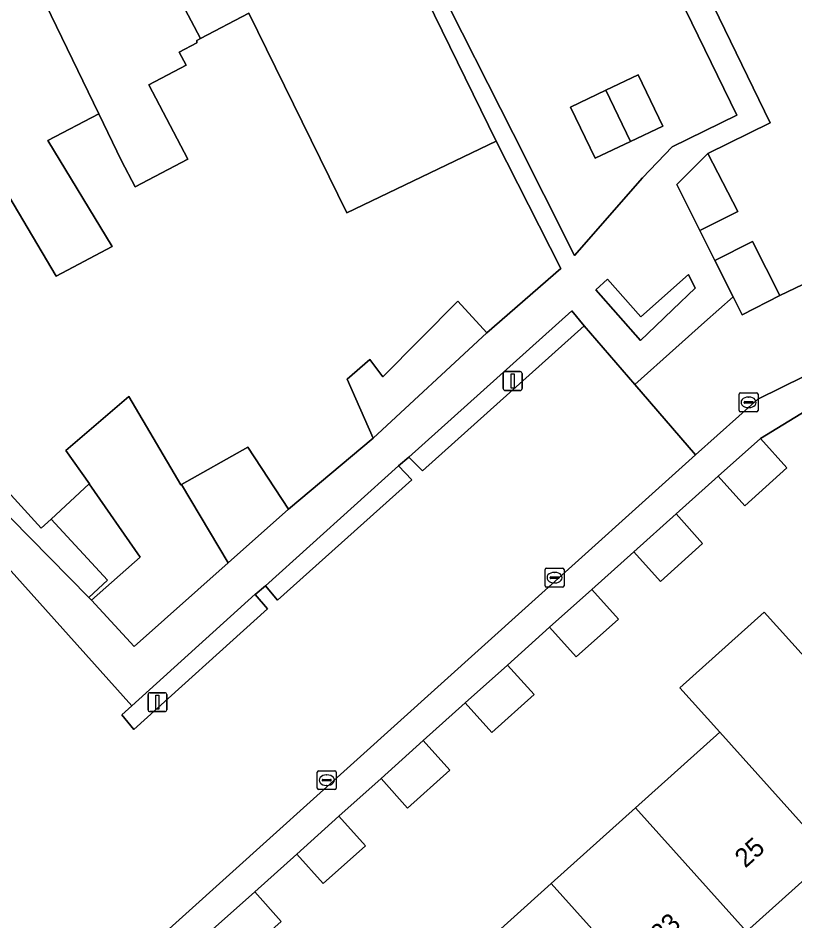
# Model space of a CAD drawing. Extents: x 162172 to 163187, y 382874 to 383685.
# Drawn here: x 162944.01 to 162985.1, y 383423.58 to 383471.34 of the extents above; entities that cross this region are included whole.
import ezdxf

# ---------------------------------------------------------------- set-up
doc = ezdxf.new("R2010")
doc.units = 0
for name, color, linetype in [('IMGEO_Erf', 7, 'Continuous'), ('IMGEO_Groenvoorziening', 7, 'Continuous'), ('IMGEO_Haag', 7, 'Continuous'), ('IMGEO_Kolk', 7, 'Continuous'), ('IMGEO_Lichtmast', 7, 'Continuous'), ('IMGEO_Muur', 7, 'Continuous'), ('IMGEO_Pand', 7, 'Continuous'), ('IMGEO_Pand_nummerreeks', 7, 'Continuous'), ('IMGEO_Parkeervlak_open', 7, 'Continuous'), ('IMGEO_Rijbaan_lokaal_open', 7, 'Continuous'), ('IMGEO_Voetpad_open', 7, 'Continuous')]:
    doc.layers.add(name, color=color, linetype=linetype)

msp = doc.modelspace()

# ---------------------------------------------------------------- linework, layer by layer
at = {"layer": 'IMGEO_Erf'}
for points in [[(162976.239, 383478.082), (162971.188, 383475.647), (162966.167, 383473.227), (162970.193, 383465.226), (162973.435, 383458.783), (162977.036, 383462.891), (162978.612, 383464.527), (162982.037, 383466.198)], [(162987.477, 383471.673), (162984.802, 383477.12), (162984.538, 383477.657), (162979.296, 383475.076), (162983.785, 383465.796), (162980.496, 383464.181), (162982.078, 383461.106), (162980.081, 383460.105), (162980.873, 383458.519), (162982.866, 383459.518), (162984.3, 383456.658), (162989.974, 383459.38), (162987.269, 383464.887), (162990.121, 383466.288)], [(162976.809, 383468.333), (162978.121, 383465.613), (162976.412, 383464.805), (162974.54, 383463.92), (162973.233, 383466.631), (162975.103, 383467.521)], [(163011.861, 383444.157), (163004.216, 383459.722), (163003.769, 383459.502), (163009.733, 383447.414), (163004.831, 383443.016), (163000.374, 383439.017), (162995.916, 383435.018), (162991.459, 383431.019), (162987.003, 383427.021), (162982.546, 383423.022), (162978.088, 383419.023), (162973.631, 383415.024), (162969.174, 383411.025), (162964.717, 383407.026), (162960.292, 383403.056), (162962.892, 383400.162)]]:
    msp.add_lwpolyline(points, close=True, dxfattribs=at)
for points in [[(162938.178, 383452.092), (162945.233, 383444.352), (162945.755, 383444.836), (162947.771, 383446.696), (162947.788, 383446.712), (162946.534, 383448.466), (162949.867, 383451.328), (162952.629, 383446.651), (162952.655, 383446.665), (162956.172, 383448.646), (162958.307, 383445.355), (162962.789, 383449.118), (162961.427, 383452.239), (162962.62, 383453.285), (162963.306, 383452.359), (162967.272, 383456.368), (162968.808, 383454.696), (162972.716, 383458.089), (162969.301, 383464.824), (162961.405, 383461.03), (162956.21, 383471.606), (162953.661, 383470.263), (162953.465, 383470.16), (162953.46, 383470.02), (162952.536, 383469.533), (162952.901, 383468.84), (162950.927, 383467.8), (162952.991, 383463.88), (162950.208, 383462.414), (162949.481, 383463.794), (162948.281, 383466.277), (162945.579, 383464.854), (162948.987, 383459.254), (162946.028, 383457.695), (162942.771, 383463.163)], [(162985.969, 383450.748), (162983.279, 383449.109), (162984.68, 383447.545), (162982.445, 383445.544), (162981.044, 383447.108), (162978.82, 383445.112), (162980.221, 383443.548), (162977.987, 383441.546), (162976.586, 383443.111), (162974.362, 383441.116), (162975.763, 383439.551), (162973.528, 383437.55), (162972.127, 383439.114), (162969.903, 383437.118), (162971.304, 383435.554), (162969.07, 383433.553), (162967.669, 383435.117), (162965.445, 383433.121), (162966.846, 383431.557), (162964.611, 383429.555), (162963.21, 383431.12), (162960.986, 383429.124), (162962.387, 383427.56), (162960.152, 383425.558), (162958.751, 383427.123), (162956.527, 383425.127), (162957.928, 383423.563)], [(162967.76, 383421.568), (162972.217, 383425.567), (162976.674, 383429.566), (162981.131, 383433.565), (162979.023, 383435.914), (162983.479, 383439.913), (162985.587, 383437.564)]]:
    msp.add_lwpolyline(points, dxfattribs=at)
at = {"layer": 'IMGEO_Groenvoorziening'}
for points in [[(162979.478, 383457.78), (162976.947, 383455.538), (162975.191, 383457.521), (162974.568, 383456.969), (162976.939, 383454.292), (162977.727, 383455.045), (162978.645, 383455.922), (162979.826, 383457.051)], [(162973.308, 383455.853), (162964.688, 383448.12), (162965.401, 383447.39), (162973.952, 383455.065)], [(162964.844, 383446.912), (162964.139, 383447.655), (162957.091, 383441.302), (162957.727, 383440.547)], [(162957.203, 383440.092), (162956.558, 383440.848), (162956.548, 383440.86), (162950.025, 383434.963), (162949.492, 383434.481), (162950.131, 383433.718)]]:
    msp.add_lwpolyline(points, close=True, dxfattribs=at)
at = {"layer": 'IMGEO_Haag'}
for points in [[(162979.478, 383457.78), (162976.947, 383455.538), (162975.191, 383457.521), (162974.568, 383456.969), (162976.939, 383454.292), (162977.727, 383455.045), (162978.645, 383455.922), (162979.826, 383457.051)], [(162973.308, 383455.853), (162964.688, 383448.12), (162965.401, 383447.39), (162973.952, 383455.065)], [(162964.844, 383446.912), (162964.139, 383447.655), (162957.091, 383441.302), (162957.727, 383440.547)], [(162957.203, 383440.092), (162956.558, 383440.848), (162956.548, 383440.86), (162950.025, 383434.963), (162949.492, 383434.481), (162950.131, 383433.718)]]:
    msp.add_lwpolyline(points, close=True, dxfattribs=at)
at = {"layer": 'IMGEO_Kolk'}
for p, q in [((162982.151, 383450.588), (162982.151, 383451.44)), ((162982.226, 383451.514), (162983.078, 383451.514)), ((162982.639, 383451.294), (162982.664, 383451.294)), ((162983.152, 383451.44), (162983.152, 383450.588)), ((162982.41, 383451.008), (162982.41, 383451.02)), ((162982.848, 383450.971), (162982.45, 383450.971)), ((162982.453, 383451.057), (162982.851, 383451.057)), ((162982.894, 383451.02), (162982.894, 383451.008)), ((162983.078, 383450.514), (162982.226, 383450.514)), ((162982.662, 383450.734), (162982.637, 383450.734)), ((162971.889, 383441.315), (162971.889, 383442.167)), ((162971.964, 383442.241), (162972.816, 383442.241)), ((162972.89, 383442.167), (162972.89, 383441.315)), ((162972.148, 383441.735), (162972.148, 383441.747)), ((162972.586, 383441.698), (162972.188, 383441.698)), ((162972.191, 383441.784), (162972.589, 383441.784)), ((162972.377, 383442.021), (162972.402, 383442.021)), ((162972.632, 383441.747), (162972.632, 383441.735)), ((162972.816, 383441.241), (162971.964, 383441.241)), ((162972.4, 383441.461), (162972.375, 383441.461)), ((162959.838, 383430.603), (162959.838, 383431.455)), ((162959.913, 383431.529), (162960.765, 383431.529)), ((162960.326, 383431.309), (162960.351, 383431.309)), ((162960.839, 383431.455), (162960.839, 383430.603)), ((162960.097, 383431.023), (162960.097, 383431.035)), ((162960.535, 383430.986), (162960.137, 383430.986)), ((162960.14, 383431.072), (162960.538, 383431.072)), ((162960.349, 383430.749), (162960.324, 383430.749)), ((162960.581, 383431.035), (162960.581, 383431.023)), ((162960.765, 383430.529), (162959.913, 383430.529))]:
    msp.add_line(p, q, dxfattribs=at)
for points in [[(162982.151, 383450.588), (162982.151, 383451.44)], [(162982.226, 383451.514), (162983.078, 383451.514)], [(162983.152, 383451.44), (162983.152, 383450.588)], [(162983.078, 383450.514), (162982.226, 383450.514)], [(162971.889, 383441.315), (162971.889, 383442.167)], [(162971.964, 383442.241), (162972.816, 383442.241)], [(162972.89, 383442.167), (162972.89, 383441.315)], [(162972.816, 383441.241), (162971.964, 383441.241)], [(162959.838, 383430.603), (162959.838, 383431.455)], [(162959.913, 383431.529), (162960.765, 383431.529)], [(162960.839, 383431.455), (162960.839, 383430.603)], [(162960.765, 383430.529), (162959.913, 383430.529)]]:
    msp.add_lwpolyline(points, dxfattribs=at)
for centre, radius, start, end in [((162982.228, 383451.438), 0.0765, 91.552, 178.448), ((162982.228, 383451.438), 0.0765, 91.552, 178.448), ((162983.076, 383451.438), 0.0765, 1.552, 88.448), ((162983.076, 383451.438), 0.0765, 1.552, 88.448), ((162982.45, 383451.017), 0.0403, 85.8775, 175.7526), ((162982.447, 383451.007), 0.0366, 178.938, 274.7102), ((162982.851, 383451.014), 0.043, 264.8664, 352.4533), ((162982.855, 383451.019), 0.0386, 1.7309, 96.639), ((162982.228, 383450.59), 0.0765, 181.552, 268.448), ((162982.228, 383450.59), 0.0765, 181.552, 268.448), ((162983.076, 383450.59), 0.0765, 271.552, 358.448), ((162983.076, 383450.59), 0.0765, 271.552, 358.448), ((162971.966, 383442.165), 0.0765, 91.552, 178.448), ((162971.966, 383442.165), 0.0765, 91.552, 178.448), ((162972.814, 383442.165), 0.0765, 1.552, 88.448), ((162972.814, 383442.165), 0.0765, 1.552, 88.448), ((162972.188, 383441.744), 0.0403, 85.8775, 175.7526), ((162972.185, 383441.734), 0.0366, 178.938, 274.7102), ((162972.589, 383441.741), 0.043, 264.8664, 352.4533), ((162972.593, 383441.746), 0.0386, 1.7309, 96.639), ((162971.966, 383441.317), 0.0765, 181.552, 268.448), ((162971.966, 383441.317), 0.0765, 181.552, 268.448), ((162972.814, 383441.317), 0.0765, 271.552, 358.448), ((162972.814, 383441.317), 0.0765, 271.552, 358.448), ((162959.915, 383431.453), 0.0765, 91.552, 178.448), ((162959.915, 383431.453), 0.0765, 91.552, 178.448), ((162960.763, 383431.453), 0.0765, 1.552, 88.448), ((162960.763, 383431.453), 0.0765, 1.552, 88.448), ((162960.137, 383431.032), 0.0403, 85.8775, 175.7526), ((162960.134, 383431.022), 0.0366, 178.938, 274.7102), ((162960.538, 383431.029), 0.043, 264.8664, 352.4533), ((162960.542, 383431.034), 0.0386, 1.7309, 96.639), ((162959.915, 383430.605), 0.0765, 181.552, 268.448), ((162959.915, 383430.605), 0.0765, 181.552, 268.448), ((162960.763, 383430.605), 0.0765, 271.552, 358.448), ((162960.763, 383430.605), 0.0765, 271.552, 358.448)]:
    msp.add_arc(centre, radius, start, end, dxfattribs=at)
for centre, major_axis, ratio, start_param, end_param in [((162982.638, 383451.014), (-0.387, 0.002), 0.722429, 4.712389, 7.853982), ((162982.663, 383451.014), (-0.39, 0.002), 0.717154, 1.570796, 4.712389), ((162972.376, 383441.741), (-0.387, 0.002), 0.722429, 4.712389, 7.853982), ((162972.401, 383441.741), (-0.39, 0.002), 0.717154, 1.570796, 4.712389), ((162960.325, 383431.029), (-0.387, 0.002), 0.722429, 4.712389, 7.853982), ((162960.35, 383431.029), (-0.39, 0.002), 0.717154, 1.570796, 4.712389)]:
    msp.add_ellipse(centre, major_axis=major_axis, ratio=ratio, start_param=start_param, end_param=end_param, dxfattribs=at)
at = {"layer": 'IMGEO_Lichtmast'}
for p, q in [((162969.679, 383451.74), (162969.679, 383452.54)), ((162969.679, 383452.54), (162969.679, 383451.74)), ((162969.779, 383452.64), (162970.569, 383452.64)), ((162970.569, 383452.64), (162969.779, 383452.64)), ((162970.669, 383452.54), (162970.669, 383451.74)), ((162970.669, 383451.74), (162970.669, 383452.54)), ((162970.569, 383451.64), (162969.779, 383451.64)), ((162969.779, 383451.64), (162970.569, 383451.64)), ((162950.885, 383434.756), (162950.885, 383435.556)), ((162950.885, 383435.556), (162950.885, 383434.756)), ((162950.985, 383435.656), (162951.775, 383435.656)), ((162951.775, 383435.656), (162950.985, 383435.656)), ((162951.875, 383435.556), (162951.875, 383434.756)), ((162951.875, 383434.756), (162951.875, 383435.556)), ((162951.775, 383434.656), (162950.985, 383434.656)), ((162950.985, 383434.656), (162951.775, 383434.656))]:
    msp.add_line(p, q, dxfattribs=at)
for points in [[(162970.099, 383452.515), (162970.249, 383452.515), (162970.249, 383451.765), (162970.099, 383451.765), (162970.099, 383452.515)], [(162951.305, 383435.531), (162951.455, 383435.531), (162951.455, 383434.781), (162951.305, 383434.781), (162951.305, 383435.531)]]:
    msp.add_lwpolyline(points, dxfattribs=at)
for centre, start, end in [((162969.779, 383452.54), 90, 180), ((162969.779, 383452.54), 90, 180), ((162970.569, 383452.54), 0, 90), ((162970.569, 383452.54), 360, 90), ((162969.779, 383451.74), 180, 270), ((162969.779, 383451.74), 180, 270), ((162970.569, 383451.74), 270, 0), ((162970.569, 383451.74), 270, 0), ((162950.985, 383435.556), 90, 180), ((162950.985, 383435.556), 90, 180), ((162951.775, 383435.556), 0, 90), ((162951.775, 383435.556), 360, 90), ((162950.985, 383434.756), 180, 270), ((162950.985, 383434.756), 180, 270), ((162951.775, 383434.756), 270, 0), ((162951.775, 383434.756), 270, 0)]:
    msp.add_arc(centre, 0.1, start, end, dxfattribs=at)
at = {"layer": 'IMGEO_Muur'}
msp.add_lwpolyline([(162947.75, 383440.698), (162939.501, 383449.073)], dxfattribs=at)
at = {"layer": 'IMGEO_Pand'}
for points in [[(162953.661, 383470.263), (162956.21, 383471.606), (162961.405, 383461.03), (162969.301, 383464.824), (162963.987, 383475.69), (162961.658, 383480.114), (162957.942, 383478.156), (162959.093, 383475.971), (162957.499, 383475.132), (162955.157, 383479.674), (162950.032, 383477.155)], [(162953.46, 383470.02), (162953.465, 383470.16), (162953.661, 383470.263), (162950.032, 383477.155), (162944.367, 383474.372), (162948.281, 383466.277), (162949.481, 383463.794), (162950.208, 383462.414), (162952.991, 383463.88), (162950.927, 383467.8), (162952.901, 383468.84), (162952.536, 383469.533)], [(162948.281, 383466.277), (162944.367, 383474.372), (162938.056, 383471.074), (162942.771, 383463.163), (162946.028, 383457.695), (162948.987, 383459.254), (162945.579, 383464.854)], [(162976.412, 383464.805), (162978.121, 383465.613), (162976.809, 383468.333), (162975.103, 383467.521)], [(162976.412, 383464.805), (162975.103, 383467.521), (162973.233, 383466.631), (162974.54, 383463.92)], [(162980.081, 383460.105), (162982.078, 383461.106), (162980.496, 383464.181), (162978.864, 383462.543)], [(162982.866, 383459.518), (162980.873, 383458.519), (162981.83, 383456.602), (162982.31, 383455.64), (162984.3, 383456.658)], [(162968.808, 383454.696), (162967.272, 383456.368), (162963.306, 383452.359), (162962.62, 383453.285), (162961.427, 383452.239), (162962.789, 383449.118)], [(162952.655, 383446.665), (162952.629, 383446.651), (162949.867, 383451.328), (162946.534, 383448.466), (162947.788, 383446.712), (162947.771, 383446.696), (162950.474, 383442.825), (162947.893, 383440.542), (162950.156, 383438.101), (162955.13, 383442.528)], [(162981.044, 383447.108), (162982.445, 383445.544), (162984.68, 383447.545), (162983.279, 383449.109)], [(162952.655, 383446.665), (162955.13, 383442.528), (162958.307, 383445.355), (162956.172, 383448.646)], [(162947.771, 383446.696), (162945.755, 383444.836), (162948.74, 383441.615), (162947.75, 383440.698), (162947.893, 383440.542), (162950.474, 383442.825)], [(162977.987, 383441.546), (162980.221, 383443.548), (162978.82, 383445.112), (162976.586, 383443.111)], [(162972.127, 383439.114), (162973.528, 383437.55), (162975.763, 383439.551), (162974.362, 383441.116)], [(162985.587, 383437.564), (162983.479, 383439.913), (162979.023, 383435.914), (162981.131, 383433.565), (162987.003, 383427.021), (162991.459, 383431.019)], [(162967.669, 383435.117), (162969.07, 383433.553), (162971.304, 383435.554), (162969.903, 383437.118)], [(162965.445, 383433.121), (162963.21, 383431.12), (162964.611, 383429.555), (162966.846, 383431.557)], [(162981.131, 383433.565), (162976.674, 383429.566), (162982.546, 383423.022), (162987.003, 383427.021)], [(162978.088, 383419.023), (162982.546, 383423.022), (162976.674, 383429.566), (162972.217, 383425.567)], [(162960.152, 383425.558), (162962.387, 383427.56), (162960.986, 383429.124), (162958.751, 383427.123)], [(162978.088, 383419.023), (162972.217, 383425.567), (162967.76, 383421.568), (162973.631, 383415.024)], [(162954.292, 383423.125), (162955.693, 383421.561), (162957.928, 383423.563), (162956.527, 383425.127)]]:
    msp.add_lwpolyline(points, close=True, dxfattribs=at)
at = {"layer": 'IMGEO_Parkeervlak_open'}
msp.add_lwpolyline([(162979.85, 383448.242), (162976.637, 383451.959), (162973.952, 383455.065), (162965.401, 383447.39), (162964.688, 383448.12), (162964.139, 383447.655), (162964.844, 383446.912), (162957.727, 383440.547), (162957.091, 383441.302), (162956.558, 383440.848), (162957.203, 383440.092), (162950.131, 383433.718), (162949.492, 383434.481), (162950.025, 383434.963), (162939.367, 383446.841), (162900.891, 383412.317), (162900.798, 383412.235), (162904.191, 383408.453), (162902.485, 383406.92), (162915.853, 383392.195), (162945.417, 383418.688), (162946.141, 383417.88), (162970.83, 383440.134)], close=True, dxfattribs=at)
at = {"layer": 'IMGEO_Rijbaan_lokaal_open'}
msp.add_lwpolyline([(163002.778, 383460.856), (163000.803, 383464.924), (162992.826, 383460.781), (162989.974, 383459.38), (162984.3, 383456.658), (162982.31, 383455.64), (162981.83, 383456.602), (162980.323, 383455.255), (162978.797, 383453.89), (162976.637, 383451.959), (162979.85, 383448.242), (162982.13, 383450.291), (162983.141, 383451.186)], close=True, dxfattribs=at)
at = {"layer": 'IMGEO_Voetpad_open'}
for points in [[(162976.239, 383478.082), (162982.037, 383466.198), (162978.612, 383464.527), (162977.036, 383462.891), (162973.435, 383458.783), (162970.193, 383465.226), (162966.167, 383473.227)], [(162963.987, 383475.69), (162969.301, 383464.824), (162972.716, 383458.089), (162968.808, 383454.696), (162962.789, 383449.118), (162958.307, 383445.355), (162955.13, 383442.528), (162950.156, 383438.101), (162947.893, 383440.542), (162947.75, 383440.698), (162948.74, 383441.615), (162945.755, 383444.836), (162945.233, 383444.352), (162938.178, 383452.092)], [(162900.891, 383412.317), (162939.367, 383446.841), (162950.025, 383434.963), (162956.548, 383440.86), (162956.558, 383440.848), (162957.091, 383441.302), (162964.139, 383447.655), (162964.688, 383448.12), (162973.308, 383455.853), (162973.952, 383455.065), (162976.637, 383451.959), (162978.797, 383453.89), (162980.323, 383455.255), (162981.83, 383456.602), (162980.873, 383458.519), (162980.081, 383460.105), (162978.864, 383462.543), (162980.496, 383464.181), (162983.785, 383465.796), (162979.296, 383475.076)], [(163002.778, 383460.856), (162983.141, 383451.186), (162982.13, 383450.291), (162979.85, 383448.242), (162970.83, 383440.134), (162946.141, 383417.88), (162945.417, 383418.688), (162915.853, 383392.195)], [(162954.292, 383423.125), (162956.527, 383425.127), (162958.751, 383427.123), (162960.986, 383429.124), (162963.21, 383431.12), (162965.445, 383433.121), (162967.669, 383435.117), (162969.903, 383437.118), (162972.127, 383439.114), (162974.362, 383441.116), (162976.586, 383443.111), (162978.82, 383445.112), (162981.044, 383447.108), (162983.279, 383449.109), (162985.969, 383450.748)]]:
    msp.add_lwpolyline(points, dxfattribs=at)
msp.add_lwpolyline([(162974.568, 383456.969), (162975.191, 383457.521), (162976.947, 383455.538), (162979.478, 383457.78), (162979.826, 383457.051), (162978.645, 383455.922), (162977.727, 383455.045), (162976.939, 383454.292)], close=True, dxfattribs=at)

# ---------------------------------------------------------------- texts
at = {"layer": 'IMGEO_Pand_nummerreeks'}
for s, p in [('25', (162982.478, 383426.347)), ('23', (162978.021, 383422.348))]:
    msp.add_text(s, height=1, rotation=41.8982, dxfattribs=at).set_placement(p)

doc.saveas('drawing.dxf')
